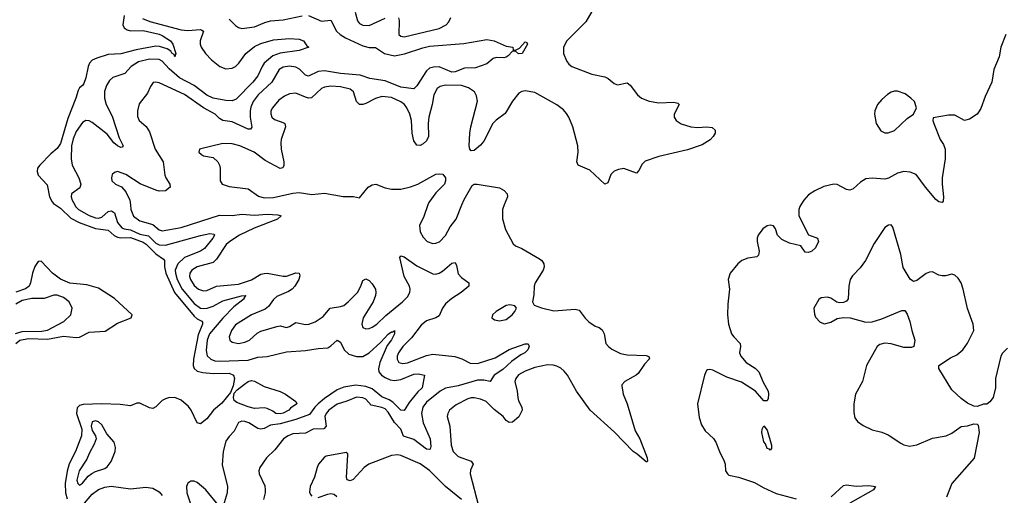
# Model space of a CAD drawing. Header units: inches. Extents: x 1449094 to 1618372, y 389908 to 534307.
# Tile 408 of 494: x 1590654 to 1596840, y 478175 to 481163. Entities that reach past the tile are written whole.
import ezdxf

# ---------------------------------------------------------------- set-up
doc = ezdxf.new("R2010")
doc.units = ezdxf.units.IN
doc.header["$MEASUREMENT"] = 0
doc.layers.add('B5497', color=7, linetype='Continuous')
doc.layers.add('B5498', color=7, linetype='Continuous')

msp = doc.modelspace()

# ---------------------------------------------------------------- linework, layer by layer
at = {"layer": 'B5497', "color": 5}
for points, elevation in [([(1590878.8, 480000), (1590910, 479978.8), (1590976.1, 479916.1), (1591028.1, 479888.1), (1591130, 479850.4), (1591210, 479840.3), (1591248.3, 479808.3), (1591270, 479797.4), (1591290, 479793.6), (1591350, 479794.8), (1591430, 479765), (1591450, 479752.4), (1591510, 479691.5), (1591558.6, 479658.6), (1591563.5, 479650), (1591563.6, 479610), (1591573.3, 479570), (1591627.7, 479450), (1591750, 479300.5), (1591770, 479283.4), (1591799.3, 479270), (1591802, 479262), (1591803.8, 479250), (1591776.3, 479183.7), (1591746.3, 479030), (1591744.6, 478990), (1591750.9, 478970.9), (1591770, 478954.4), (1591805.8, 478945.8), (1591870, 478941.3), (1591970, 478943.6), (1591998.6, 478930), (1592005, 478910), (1591996.3, 478863.7), (1591979.6, 478820.4), (1591924.8, 478755.2), (1591872.2, 478710), (1591830, 478655.8), (1591790, 478625.1), (1591769.6, 478630), (1591731.9, 478710), (1591714.2, 478734.2), (1591670, 478772.2), (1591630, 478789.1), (1591590, 478788.6), (1591570, 478780.8), (1591549.2, 478770), (1591510, 478732.1), (1591490, 478720.9), (1591470, 478725.3), (1591410, 478754.3), (1591390, 478754.6), (1591350, 478736.4), (1591285.7, 478745.7), (1591170, 478749.9), (1591054, 478746), (1591030, 478740.2), (1591015.7, 478724.3), (1591012.4, 478690), (1591044.7, 478590), (1591042.9, 478550), (1591005.5, 478450), (1590965.9, 478374.1), (1590952.8, 478327.2), (1590940.8, 478250), (1590942.2, 478190), (1590953.1, 478153.1)], 420), ([(1591000.1, 480000), (1591005.3, 479990), (1591024.6, 479970), (1591090, 479933.6), (1591130, 479919.2), (1591150, 479916.9), (1591170, 479922.1), (1591210, 479958.9), (1591230, 479961.5), (1591237.9, 479957.9), (1591251.1, 479950), (1591270, 479888.5), (1591295.5, 479855.5), (1591310, 479848.4), (1591350, 479842.4), (1591410, 479815.4), (1591464.4, 479804.4), (1591510, 479759.4), (1591530, 479748.3), (1591570, 479745.9), (1591790, 479806.8), (1591850, 479819), (1591875.6, 479815.6), (1591877.8, 479810), (1591867.1, 479790), (1591814.8, 479725.2), (1591791.1, 479708.9), (1591690, 479669), (1591647, 479630), (1591631.6, 479590), (1591632.6, 479570), (1591644.8, 479530), (1591675.6, 479470), (1591750, 479380.3), (1591790, 479351.9), (1591810, 479347.8), (1591832.4, 479350), (1591870, 479364.4), (1591930, 479397.9), (1592048.7, 479428.7), (1592075.5, 479430), (1592063.7, 479416.3), (1592064.9, 479410), (1592000.9, 479359.1), (1591930, 479287.5), (1591847.6, 479190), (1591831.6, 479150), (1591825.5, 479085.5), (1591832.2, 479052.2), (1591854.7, 479030), (1591880.8, 479020.8), (1591910, 479018.3), (1592090, 479025.2), (1592150, 479043), (1592210, 479047.6), (1592330, 479076.6), (1592450, 479084), (1592530, 479097.3), (1592590, 479101.6), (1592610, 479113.4), (1592650, 479150.3), (1592670, 479137.6), (1592694, 479090), (1592721.6, 479061.6), (1592770, 479046.4), (1592810, 479047.9), (1592850.3, 479069.7), (1592923.4, 479136.6), (1592970, 479186.9), (1592990, 479202.7), (1592998.3, 479201.7), (1593010, 479210.3), (1593010.1, 479190), (1592990, 479151.2), (1592964, 479116), (1592916.8, 479010), (1592907.9, 478970), (1592910.9, 478950), (1592926.7, 478930), (1592950, 478915.1), (1592981.7, 478901.7), (1593010, 478896.6), (1593050, 478901.8), (1593130, 478936.2), (1593159, 478939), (1593198.8, 478930), (1593183.7, 478850), (1593155, 478825), (1593101.2, 478758.8), (1593070, 478708.6), (1593050, 478711.1), (1592999.6, 478759.6), (1592975.8, 478775.8), (1592930, 478793.2), (1592870, 478845.1), (1592830, 478859.6), (1592766.7, 478866.7), (1592690, 478854.3), (1592650, 478837.2), (1592570, 478784.5), (1592528.7, 478750), (1592508, 478730), (1592476.3, 478683.7), (1592388.9, 478651.1), (1592290, 478625.3), (1592230, 478616.9), (1592190, 478595.9), (1592170, 478591.2), (1592150, 478594.7), (1592094, 478630), (1592070, 478638.4), (1592050, 478640.4), (1592030, 478632.6), (1592002, 478578), (1591970, 478544), (1591950, 478514.7), (1591932.1, 478450), (1591927, 478367), (1591960.3, 478230), (1591957, 478190), (1591933.8, 478106.2)], 440), ([(1591350.5, 480000), (1591353.5, 479970), (1591370, 479928.2), (1591410, 479899.4), (1591490, 479875.9), (1591530, 479843.9), (1591550, 479837), (1591670, 479857.4), (1591910, 479935.1), (1591990, 479933.6), (1592050, 479941.6), (1592130, 479934.4), (1592210, 479941.3), (1592276.3, 479936.3), (1592296.4, 479930), (1592273.4, 479910), (1592127.1, 479852.9), (1592036.5, 479810), (1591974.7, 479770), (1591951.8, 479750), (1591890, 479658), (1591870, 479638.4), (1591768.8, 479610), (1591736.1, 479590), (1591722.7, 479570), (1591720.8, 479550), (1591726.6, 479530), (1591750, 479494.2), (1591778.3, 479470), (1591810, 479458.9), (1591830, 479462.9), (1591891.1, 479488.9), (1592030, 479501.6), (1592110, 479529.2), (1592170, 479563.6), (1592190, 479568.9), (1592210.1, 479570.1), (1592310, 479551.8), (1592330, 479552.8), (1592390, 479573.4), (1592410.2, 479570.2), (1592413.7, 479553.7), (1592407.7, 479530), (1592383.9, 479490), (1592365.4, 479470), (1592343.9, 479456.1), (1592270, 479424.6), (1592250, 479406.2), (1592218.4, 479361.6), (1592196.3, 479343.7), (1592110, 479309.8), (1592010, 479245.3), (1591985.2, 479210), (1591971.4, 479170), (1591974.9, 479150), (1591990, 479137.7), (1592030, 479129.4), (1592070, 479136.9), (1592097.4, 479150), (1592146.9, 479193.1), (1592170, 479206.7), (1592270, 479236.6), (1592290, 479239.7), (1592330, 479229.3), (1592350, 479235.5), (1592390, 479260.2), (1592450, 479247.8), (1592470.5, 479249.5), (1592510, 479264.5), (1592560.9, 479299.1), (1592606, 479350), (1592670, 479360.9), (1592690, 479368.7), (1592718.8, 479390), (1592776.5, 479450), (1592798.4, 479490), (1592810, 479524.9), (1592830, 479536), (1592850, 479524.9), (1592870, 479504.6), (1592889.3, 479470), (1592892.9, 479450), (1592890.2, 479430), (1592874.3, 479390), (1592811.9, 479290), (1592803.2, 479250), (1592810.2, 479230.2), (1592830, 479220.8), (1592850, 479222.6), (1592870, 479231.1), (1592897.8, 479250), (1592955.8, 479304.2), (1593060.3, 479390), (1593090, 479422.8), (1593104.6, 479450), (1593107.9, 479470), (1593102.5, 479490), (1593069.2, 479550), (1593043.5, 479670), (1593050, 479680.4), (1593070, 479672.8), (1593150, 479616.6), (1593250, 479567.6), (1593270, 479565.2), (1593290, 479571.3), (1593310, 479582.8), (1593370, 479633.8), (1593390, 479637.1), (1593399.2, 479619.2), (1593410, 479567), (1593430, 479544), (1593475.5, 479510), (1593475.5, 479490), (1593429, 479450), (1593370, 479411.4), (1593330, 479378.8), (1593310.2, 479350), (1593290, 479302.7), (1593270, 479290.7), (1593210, 479272.2), (1593176.5, 479243.5), (1593115.1, 479164.9), (1593062.5, 479110), (1593033.5, 479070), (1593025.9, 479050), (1593025.4, 479030), (1593035.8, 479010), (1593062.4, 479002.4), (1593090, 479006.7), (1593210, 479054.5), (1593250, 479062.8), (1593387.9, 479047.9), (1593433.3, 479033.3), (1593484.8, 479004.8), (1593530, 479004), (1593641.6, 479038.4), (1593730, 479090.8), (1593830, 479126.7), (1593850, 479127.3), (1593856.1, 479110), (1593848, 479090), (1593827.6, 479070), (1593802.2, 479057.8), (1593743.5, 479016.5), (1593690, 478965.5), (1593635.8, 478930), (1593610.2, 478889.8), (1593570, 478899.5), (1593530, 478898.9), (1593410, 478862.4), (1593330, 478848), (1593296.3, 478830), (1593210, 478760.2), (1593187.9, 478730), (1593178.1, 478690), (1593190.1, 478630), (1593232.7, 478530), (1593237.1, 478482.9), (1593234.4, 478465.6), (1593230, 478462.3), (1593210, 478466.1), (1593130, 478525.9), (1593066.1, 478546.1), (1593048.2, 478590), (1593010, 478633.6), (1592970, 478697.3), (1592950, 478717.9), (1592930, 478727.7), (1592862.5, 478742.5), (1592830, 478778.3), (1592810, 478788.4), (1592770, 478791), (1592710, 478766), (1592650, 478747.6), (1592596.1, 478710), (1592579.8, 478690), (1592571.8, 478670), (1592579.8, 478610), (1592566.3, 478593.7), (1592497.3, 478590), (1592450, 478566.6), (1592370, 478560.8), (1592340.9, 478550), (1592311.3, 478530), (1592258.5, 478461.5), (1592206, 478410), (1592163.7, 478350), (1592157, 478330), (1592158.7, 478310), (1592193.9, 478233.9), (1592197, 478210), (1592196.5, 478190), (1592185.3, 478150)], 460), ([(1593219.7, 480000), (1593193.3, 479926.7), (1593166.7, 479870), (1593170.3, 479830), (1593190, 479796.4), (1593215.5, 479770), (1593250, 479757.7), (1593270, 479759), (1593292.2, 479767.8), (1593330, 479806.7), (1593359.2, 479860.8), (1593395.8, 479910), (1593433, 480000)], 480), ([(1593699.1, 480000), (1593687.1, 479970), (1593686.9, 479913.1), (1593706.1, 479846.1), (1593755.8, 479755.8), (1593770, 479743), (1593810, 479726), (1593921.3, 479661.3), (1593934.9, 479650), (1593947, 479630), (1593950.3, 479610), (1593943.6, 479590), (1593893.1, 479510), (1593886, 479490), (1593885.1, 479434.9), (1593875.5, 479390), (1593886, 479370), (1593932.2, 479352.2), (1594010, 479334), (1594144.8, 479344.8), (1594170, 479339.1), (1594207.3, 479287.3), (1594230, 479265.5), (1594270, 479237.6), (1594294.8, 479230), (1594314.4, 479214.4), (1594325.5, 479190), (1594338, 479130), (1594353.4, 479110), (1594374.1, 479094.1), (1594430, 479067), (1594470, 479058.4), (1594590, 479054.4), (1594607.3, 479047.3), (1594612.1, 479032.1), (1594580.4, 478999.6), (1594539.5, 478940.5), (1594528, 478930), (1594456.4, 478890), (1594437.4, 478870), (1594437.2, 478862.8), (1594446.9, 478810), (1594470.9, 478750.9), (1594521.4, 478581.4), (1594550.2, 478530), (1594596.5, 478410), (1594599.1, 478390), (1594594.7, 478385.3), (1594590, 478384.7), (1594534.5, 478434.5), (1594508.4, 478450), (1594391.3, 478571.3), (1594238.1, 478710), (1594152.7, 478830), (1594096.5, 478930), (1594075.6, 478955.6), (1594054.5, 478974.5), (1594030, 478987.4), (1594006.1, 478993.9), (1593970, 478995.8), (1593890, 478978), (1593830, 478955.4), (1593788.3, 478931.7), (1593771.1, 478910), (1593766.2, 478890), (1593780.5, 478830), (1593783.2, 478790), (1593788.6, 478768.6), (1593810.2, 478730), (1593811.9, 478710), (1593790, 478668.2), (1593750, 478635.1), (1593730, 478632), (1593710, 478645.7), (1593691.1, 478671.1), (1593634.6, 478714.6), (1593584.2, 478764.2), (1593550, 478779.8), (1593510, 478788.7), (1593490, 478788.7), (1593470, 478782.4), (1593396.7, 478743.3), (1593355.8, 478710), (1593344.2, 478690), (1593339.5, 478670), (1593356.5, 478610), (1593366, 478490), (1593378.4, 478450), (1593410, 478419.8), (1593490.3, 478390), (1593504.2, 478370), (1593486.3, 478333.7), (1593484.8, 478310), (1593536.3, 478110)], 480), ([(1595562.5, 480000), (1595556.6, 479990), (1595548.6, 479970), (1595549.3, 479930), (1595610, 479811.3), (1595666, 479790), (1595674, 479770), (1595654, 479730), (1595630.8, 479710), (1595610, 479700.9), (1595590, 479703.7), (1595562, 479742), (1595490, 479759.3), (1595442.6, 479782.6), (1595416.4, 479810), (1595402, 479850), (1595390, 479867.3), (1595370, 479872), (1595350, 479868.2), (1595323.1, 479850), (1595294.9, 479810), (1595288.1, 479790), (1595286.9, 479770), (1595299.6, 479710), (1595296.7, 479683.3), (1595285.8, 479674.1), (1595230, 479664.8), (1595190.6, 479650), (1595166, 479630), (1595118.4, 479570), (1595105.5, 479530), (1595114, 479470), (1595104, 479376), (1595102.4, 479310), (1595108, 479250), (1595126, 479190), (1595140.2, 479170), (1595181.3, 479130), (1595183.9, 479110), (1595177.5, 479070), (1595185.8, 479050), (1595219.3, 479010), (1595274.4, 478974.4), (1595298.8, 478950), (1595325.3, 478885.3), (1595356.1, 478830), (1595359.7, 478810), (1595356.3, 478783.7), (1595350, 478768), (1595330, 478769), (1595277.2, 478830), (1595190, 478886.9), (1595097.3, 478917.3), (1595010, 478961), (1594990, 478966.6), (1594976.7, 478963.3), (1594970, 478959.5), (1594957.8, 478930), (1594913.7, 478750), (1594923.2, 478663.2), (1594937.4, 478617.4), (1594961.3, 478581.3), (1595012.6, 478532.6), (1595029.1, 478510), (1595050.2, 478450), (1595080.3, 478390), (1595086.3, 478370), (1595089.2, 478329.2), (1595100.5, 478310), (1595110, 478302.4), (1595169.7, 478290.3), (1595270, 478256.1), (1595324.6, 478224.6), (1595407.6, 478187.6), (1595532.6, 478152.6)], 520), ([(1596859.5, 479100.5), (1596830, 479069.2), (1596819.3, 479050), (1596784.9, 478910), (1596785.5, 478850), (1596770.4, 478789.6), (1596750, 478762), (1596730, 478748.7), (1596710, 478748.7), (1596670, 478733.2), (1596650, 478736), (1596610, 478755.1), (1596570, 478783.7), (1596510, 478837.2), (1596429, 478971), (1596429.2, 478990.8), (1596502, 479038), (1596542, 479058), (1596579.3, 479090), (1596609.6, 479130.3), (1596649.2, 479210), (1596645.2, 479250), (1596610, 479348.7), (1596583, 479470), (1596569.7, 479509.7), (1596550, 479539.3), (1596530, 479557.2), (1596510, 479565.2), (1596470, 479553.2), (1596450, 479553.2), (1596430, 479557.2), (1596390, 479579), (1596370, 479577.2), (1596350, 479569), (1596290, 479524), (1596270, 479519), (1596263.2, 479523.2), (1596250, 479534), (1596205.8, 479605.8), (1596190, 479688.7), (1596140.2, 479860.2), (1596130, 479874), (1596113.2, 479873.2), (1596090, 479857), (1596022.4, 479757.6), (1595969.2, 479650), (1595935.9, 479604.1), (1595886.2, 479553.8), (1595872.9, 479530), (1595863.1, 479490), (1595860.4, 479410), (1595850, 479395.1), (1595830, 479386.3), (1595805.3, 479385.3), (1595788.3, 479388.3), (1595750, 479414), (1595730, 479419.5), (1595690, 479416), (1595674.4, 479405.6), (1595644, 479350), (1595647.1, 479312.9), (1595655.2, 479295.2), (1595683.4, 479263.4), (1595710, 479253), (1595750, 479263), (1595790, 479285.5), (1595830, 479292.9), (1595872, 479290), (1595970, 479263.8), (1596010, 479265.5), (1596070, 479283), (1596196.9, 479336.9), (1596216, 479336), (1596230, 479314), (1596247.1, 479267.1), (1596258.8, 479210), (1596278.8, 479150), (1596272, 479110), (1596256.8, 479103.2), (1596210, 479102.9), (1596130, 479127), (1596090, 479132), (1596058, 479122), (1596042, 479110), (1595975.5, 478990), (1595950.4, 478890), (1595905.7, 478810), (1595894.6, 478750), (1595894.9, 478694.9), (1595901.7, 478661.7), (1595918, 478638), (1595953.6, 478613.6), (1596010, 478586.3), (1596071.3, 478571.3), (1596110, 478556), (1596190, 478502), (1596210, 478492.4), (1596245, 478484.9), (1596290, 478491.5), (1596390, 478534.3), (1596475.3, 478550), (1596510, 478565.5), (1596570, 478606.8), (1596610, 478610.8), (1596650, 478624.7), (1596670, 478622), (1596675.3, 478615.3), (1596682.8, 478570), (1596650.4, 478409.6), (1596510.5, 478249.5), (1596477.2, 478162.8)], 540), ([(1590629.9, 479130), (1590655.8, 479150), (1590710, 479161), (1590830, 479157), (1590930, 479175.1), (1591010, 479167.2), (1591030, 479169.6), (1591090, 479201.2), (1591192.5, 479207.5), (1591270, 479257.2), (1591354.7, 479290), (1591360.5, 479310), (1591250, 479412.7), (1591150, 479476.7), (1591076.7, 479496.7), (1590970, 479508.7), (1590910, 479532.2), (1590861, 479570), (1590790, 479646.3), (1590770, 479643.1), (1590750, 479613.3), (1590735.2, 479570), (1590723.1, 479510), (1590713.2, 479490), (1590690, 479472.2), (1590629.3, 479450.7)], 420), ([(1590628.7, 479191.3), (1590670, 479203.6), (1590792.6, 479207.4), (1590830, 479213.3), (1590931.9, 479268.1), (1590975.1, 479310), (1590983.6, 479350), (1590966, 479390), (1590930, 479418.7), (1590890, 479432.9), (1590870, 479433.1), (1590808.7, 479411.3), (1590731.3, 479411.3), (1590670, 479398.1), (1590630, 479376)], 440), ([(1593430, 478148.3), (1593329.9, 478229.9), (1593230, 478330.7), (1593170, 478372.1), (1593050, 478425.3), (1593030, 478430.6), (1592990, 478425.2), (1592848.6, 478371.4), (1592818.7, 478350), (1592750, 478274.5), (1592730, 478265.6), (1592712.1, 478272.1), (1592706.9, 478286.9), (1592716, 478430), (1592715.5, 478435.5), (1592704.7, 478444.7), (1592579.6, 478420.4), (1592567.3, 478412.7), (1592532.2, 478370), (1592522.6, 478350), (1592506, 478290), (1592479.5, 478230), (1592475.9, 478195.9), (1592480.9, 478180.9), (1592490.5, 478170.5)], 480), ([(1591910, 478106), (1591823.1, 478210), (1591770, 478254.8), (1591750, 478263.5), (1591730, 478264.2), (1591710, 478252), (1591702.3, 478230), (1591705, 478190), (1591732.8, 478110)], 440), ([(1595753.3, 478166.7), (1595830, 478238), (1595850, 478240.9), (1595910, 478232.4), (1595990, 478238), (1596030.8, 478230), (1596019.1, 478210), (1595870, 478126.9)], 520), ([(1591050, 478111.9), (1591110, 478183.2), (1591150, 478212.5), (1591190, 478227.5), (1591230, 478232.5), (1591350, 478216.6), (1591447.3, 478227.3), (1591490, 478220.2), (1591530, 478196.5), (1591550, 478173.4)], 420), ([(1592530, 478162.4), (1592590, 478183.1), (1592610, 478186), (1592630, 478182), (1592646.9, 478166.9)], 480)]:
    msp.add_lwpolyline(points, dxfattribs=dict(at, elevation=elevation))
for points, elevation in [([(1593732.9, 479372.9), (1593710, 479367.6), (1593647.7, 479330), (1593624, 479310), (1593621, 479290), (1593637.3, 479277.3), (1593670, 479270.6), (1593710, 479279.3), (1593749.4, 479310), (1593766, 479330), (1593775.3, 479350), (1593764.7, 479364.7)], 480), ([(1592290, 478688), (1592264.2, 478690), (1592244.8, 478704.8), (1592210, 478720.9), (1592190, 478723.9), (1592130, 478720.2), (1592090, 478730.6), (1592018.6, 478758.6), (1592001.2, 478770), (1591997, 478790), (1592002.9, 478817.1), (1592021.5, 478838.5), (1592065.9, 478874.1), (1592090, 478890.1), (1592110, 478896.2), (1592130, 478892.9), (1592190, 478858.7), (1592290, 478827.3), (1592324.7, 478810), (1592390, 478764.7), (1592396.3, 478750), (1592356.7, 478723.3), (1592346, 478710), (1592310, 478691.2)], 420), ([(1591130, 478642.7), (1591110, 478637.4), (1591104.4, 478610), (1591110, 478582.6), (1591130.4, 478550), (1591134.9, 478530), (1591123.1, 478496.9), (1591090, 478438.7), (1591077.3, 478402.7), (1591027.8, 478330), (1591013, 478270), (1591019, 478250), (1591030, 478239.6), (1591050, 478251.5), (1591085.4, 478294.6), (1591107, 478313), (1591130, 478325.6), (1591190, 478343.9), (1591205.1, 478354.9), (1591230, 478388), (1591254, 478450), (1591256.4, 478476.4), (1591247, 478510), (1591202.5, 478562.5), (1591170, 478618.7), (1591150, 478636.1)], 440), ([(1595370, 478458), (1595364.7, 478464.7), (1595350, 478469.2), (1595339.5, 478499.5), (1595329.6, 478510.4), (1595317.2, 478570), (1595319, 478590), (1595330, 478612), (1595350, 478584.7), (1595378.8, 478490), (1595378, 478470)], 520)]:
    msp.add_lwpolyline(points, close=True, dxfattribs=dict(at, elevation=elevation))
at = {"layer": 'B5498', "color": 5}
for points, elevation in [([(1594250, 481213.6), (1594210.9, 481150), (1594091.1, 481030), (1594071.2, 480990), (1594071.4, 480950), (1594090, 480904.4), (1594104.5, 480884.5), (1594122.4, 480870), (1594250, 480820.9), (1594330, 480803.7), (1594352.7, 480792.7), (1594390, 480761.6), (1594410, 480754.4), (1594470, 480766.4), (1594490, 480752.7), (1594536.3, 480690), (1594561, 480670), (1594610, 480652), (1594670, 480641.7), (1594764.9, 480644.9), (1594790, 480638.8), (1594797.3, 480630), (1594765.3, 480570), (1594766.4, 480550), (1594779.3, 480530), (1594809.4, 480509.4), (1594870, 480490.2), (1594914.5, 480485.5), (1594970.2, 480490.2), (1595005.5, 480485.5), (1595023.8, 480470), (1595024.4, 480450), (1595011.6, 480428.4), (1594991.7, 480408.3), (1594942.8, 480377.3), (1594850, 480344.8), (1594670, 480303.5), (1594584.8, 480275.2), (1594564.5, 480255.5), (1594544.6, 480215.4), (1594530, 480199.5), (1594450, 480228), (1594417.2, 480222.8), (1594390, 480211.5), (1594369.2, 480190.8), (1594350, 480139), (1594330, 480129.6), (1594237.1, 480217.1), (1594162.7, 480250), (1594155.6, 480270), (1594164.2, 480330), (1594161.7, 480370), (1594129.9, 480490), (1594105.2, 480550), (1594090, 480574.6), (1594070, 480597.3), (1594030, 480628.3), (1593890, 480705.8), (1593830, 480716.4), (1593810, 480712.3), (1593790, 480700.5), (1593750, 480651.3), (1593705.2, 480574.8), (1593647.7, 480532.3), (1593628, 480510), (1593570, 480399.5), (1593550, 480374), (1593510, 480340.9), (1593490, 480339), (1593482.7, 480350), (1593478.4, 480370), (1593481.7, 480450), (1593488.4, 480490), (1593530.7, 480650.7), (1593525, 480685), (1593510.9, 480710), (1593474.9, 480734.9), (1593429.9, 480749.9), (1593330, 480752.7), (1593296.1, 480743.9), (1593276.9, 480730), (1593255.4, 480690), (1593246.3, 480630), (1593224.6, 480550), (1593221, 480510), (1593222.8, 480430), (1593210, 480401.6), (1593190, 480383), (1593170, 480373.6), (1593150, 480374.5), (1593130, 480401.2), (1593119.7, 480450), (1593115.9, 480530), (1593106, 480570), (1593087.5, 480610), (1593071.5, 480630), (1593050, 480646.9), (1592990, 480673.3), (1592930, 480679.9), (1592890, 480667.1), (1592830, 480637), (1592810, 480630.6), (1592790, 480630.8), (1592769.9, 480649.9), (1592750.7, 480710), (1592730, 480726.3), (1592670, 480742.2), (1592610, 480746.4), (1592570, 480739.6), (1592550, 480730.5), (1592487.2, 480672.8), (1592470, 480669.8), (1592450, 480675.4), (1592390, 480700.7), (1592350, 480697.4), (1592318.1, 480681.9), (1592283.2, 480656.8), (1592242, 480610), (1592233.2, 480590), (1592231.4, 480571.4), (1592238.3, 480550), (1592255.8, 480535.8), (1592314.9, 480514.9), (1592320.3, 480510), (1592325.2, 480490), (1592297.6, 480410), (1592294.6, 480390), (1592297.6, 480350), (1592313.6, 480270), (1592313.8, 480246.2), (1592308.1, 480231.9), (1592290, 480227.8), (1592197.5, 480277.5), (1592127.6, 480330), (1592037, 480370), (1591990, 480383.5), (1591930, 480384.5), (1591784.7, 480350), (1591781, 480330), (1591795.9, 480315.9), (1591808.8, 480308.8), (1591870, 480297), (1591900.3, 480270), (1591910.3, 480250), (1591913.4, 480230), (1591914.9, 480150), (1591927.3, 480130), (1591970, 480116), (1592090, 480099.6), (1592154.6, 480054.6), (1592190, 480044), (1592250, 480046), (1592370, 480074), (1592410, 480078.4), (1592490, 480065.5), (1592570, 480073.2), (1592686.9, 480053.1), (1592752.5, 480052.5), (1592790, 480044.7), (1592844.7, 480110), (1592870, 480125.5), (1592891, 480130), (1592950, 480106.4), (1592990, 480098.2), (1593050, 480098.9), (1593110, 480112.9), (1593155.1, 480130), (1593270, 480192.2), (1593290, 480195.8), (1593311.9, 480191.9), (1593330.6, 480170), (1593330.5, 480150), (1593322.4, 480130), (1593270, 480075.1), (1593225.1, 480014.9), (1593219.7, 480000)], 480), ([(1592761.8, 481210), (1592775.9, 481155.9), (1592790, 481139.1), (1592810, 481128.6), (1592850, 481125.8), (1592950, 481172.6)], 480), ([(1591311, 481190), (1591303.3, 481130), (1591311.7, 481111.7), (1591330, 481098.6), (1591350, 481093.3), (1591430, 481094.6), (1591530, 481071.3), (1591550, 481062.7), (1591602.3, 481030), (1591616.9, 481010), (1591636.3, 480950), (1591630, 480929.6), (1591625.4, 480945.4), (1591610, 480952.7), (1591604.7, 480964.7), (1591580.2, 480980.2), (1591533.9, 480993.9), (1591510, 480995.7), (1591386.7, 480973.3), (1591290, 480949), (1591210, 480944.5), (1591138.4, 480921.6), (1591110, 480907.9), (1591093.7, 480890), (1591083.9, 480870), (1591070, 480798), (1591057.4, 480762.6), (1591050, 480749.6), (1591030, 480735.8), (1591021.6, 480718.4), (1591008.1, 480670), (1590957.2, 480542.8), (1590910, 480385.8), (1590890, 480353.2), (1590850, 480321.4), (1590781.1, 480250), (1590767.2, 480230), (1590763.9, 480210), (1590770, 480186.5), (1590826.3, 480126.3), (1590841.6, 480050), (1590858.5, 480018.5), (1590867.6, 480007.6), (1590878.8, 480000)], 420), ([(1591425.2, 481170), (1591471.6, 481151.6), (1591670, 481099), (1591710, 481096), (1591790, 481101.2), (1591798.1, 481098.1), (1591808.7, 481090), (1591788.1, 481030), (1591787.4, 481010), (1591794.4, 480990), (1591822.3, 480950), (1591859.3, 480910), (1591911.3, 480870), (1591950, 480854.2), (1591990, 480859), (1592010.6, 480869.4), (1592031.7, 480890), (1592074.3, 480950), (1592130, 480993.7), (1592170, 481014), (1592250, 481035.9), (1592350, 481044.9), (1592410, 481041.3), (1592437.3, 481030), (1592458.8, 480998.8), (1592471.3, 480990), (1592411.3, 480970), (1592290, 480952), (1592243.9, 480936.1), (1592190.6, 480890), (1592177.2, 480870), (1592151.2, 480810), (1592119.8, 480770), (1592015.2, 480664.8), (1591990, 480652.6), (1591950, 480654.8), (1591870, 480670.8), (1591830, 480688.7), (1591750, 480749.1), (1591658.6, 480798.6), (1591593.5, 480853.5), (1591550, 480901.9), (1591530, 480913.1), (1591470, 480915.3), (1591401.1, 480898.9), (1591354.5, 480870), (1591315.1, 480824.9), (1591240.2, 480799.8), (1591218.6, 480781.4), (1591199, 480750), (1591187.9, 480712.1), (1591187.3, 480670), (1591197.9, 480630), (1591236.5, 480556.5), (1591280.1, 480420.1), (1591305.5, 480370), (1591298, 480362), (1591290, 480361.1), (1591269.8, 480370), (1591245.6, 480390), (1591203.4, 480443.4), (1591110, 480518), (1591090, 480528.7), (1591070, 480529.8), (1591050, 480517.3), (1591010, 480460.5), (1590990, 480415.1), (1590981, 480370), (1590977.4, 480290), (1590983.8, 480250), (1591026, 480170), (1591037.8, 480130), (1591032.7, 480107.3), (1590980.3, 480070), (1590978.8, 480050), (1590984.6, 480030), (1591000.1, 480000)], 440), ([(1592470, 481188.7), (1592550, 481153.6), (1592610, 481159), (1592644.4, 481090), (1592667.8, 481070), (1592702, 481050), (1592810, 480997.8), (1592850, 480989), (1592890, 480987.8), (1592946.3, 480950), (1593010, 480937), (1593072.4, 480947.6), (1593186.4, 480986.4), (1593230, 480996.2), (1593445.5, 481014.5), (1593590, 481039.5), (1593636, 481030), (1593710, 480996.3), (1593752, 480990), (1593754, 480974), (1593770, 480972), (1593795.3, 480984.7), (1593830, 481024.7), (1593839.8, 481019.8), (1593844.7, 481010), (1593812, 480950), (1593789, 480949), (1593770, 480966), (1593750, 480966), (1593723.6, 480936.4), (1593710, 480928), (1593696, 480924), (1593650, 480926), (1593630, 480919.3), (1593590, 480884.7), (1593518.7, 480861.3), (1593450, 480857.8), (1593390, 480834.5), (1593370, 480832.5), (1593290, 480866.2), (1593254.2, 480865.8), (1593230, 480858.5), (1593210, 480841.8), (1593150, 480748.4), (1593130, 480728.9), (1593050, 480738.8), (1592950, 480778.4), (1592853.8, 480793.8), (1592793.8, 480813.8), (1592670, 480825.4), (1592570, 480841.2), (1592530, 480837.8), (1592470, 480808), (1592450, 480814.8), (1592413.2, 480853.2), (1592390, 480864.5), (1592350, 480870.9), (1592310, 480864.1), (1592285.6, 480850), (1592237.6, 480770), (1592152.7, 480690), (1592121.6, 480650), (1592106.3, 480613.7), (1592101.7, 480590), (1592102.3, 480550), (1592112.4, 480487.6), (1592104.9, 480475.1), (1592090, 480475.3), (1591990, 480521.9), (1591930, 480530.6), (1591910, 480542.4), (1591882.8, 480570), (1591808.5, 480608.5), (1591690, 480692.1), (1591530, 480765.4), (1591510, 480771.3), (1591492.3, 480767.7), (1591476.1, 480743.9), (1591458.2, 480701.8), (1591405.3, 480634.7), (1591394.9, 480590), (1591395.1, 480555.1), (1591405.3, 480530), (1591450, 480492), (1591470, 480459.3), (1591506, 480350), (1591556.5, 480270), (1591566.9, 480186.9), (1591572.2, 480170), (1591598.3, 480130), (1591600.3, 480110), (1591570, 480089), (1591530, 480086.5), (1591510, 480091.5), (1591411, 480131), (1591320.9, 480190), (1591270, 480209.5), (1591250, 480203.7), (1591236.3, 480190), (1591230.5, 480170), (1591234, 480150), (1591256, 480130), (1591293.1, 480113.1), (1591321.4, 480081.4), (1591347.5, 480030), (1591350.5, 480000)], 460), ([(1591970, 481167), (1592010, 481126.7), (1592030, 481113.1), (1592050, 481107.6), (1592130, 481118.4), (1592194.6, 481145.4), (1592230, 481155.3), (1592310, 481161.1), (1592430, 481187.3)], 460), ([(1593033.7, 481173.7), (1593038.4, 481158.4), (1593037, 481070), (1593050, 481058.9), (1593070, 481054.7), (1593290, 481107.9), (1593333, 481130), (1593351.2, 481148.8), (1593363.3, 481176.7)], 480), ([(1596850.3, 481070), (1596819.5, 480990), (1596808.2, 480930), (1596774.9, 480850), (1596761.3, 480770), (1596719.9, 480680.1), (1596693.8, 480606.2), (1596678.8, 480581.2), (1596670, 480569), (1596621.4, 480538.6), (1596590.6, 480529.4), (1596530, 480564), (1596490, 480564), (1596394, 480546), (1596392, 480530), (1596398, 480510), (1596438, 480410), (1596459, 480379), (1596468.4, 480350), (1596468.8, 480290), (1596449.1, 480170), (1596449.1, 480129.1), (1596458.4, 480050), (1596456.3, 480023.7), (1596450, 480015.3), (1596430, 480019.3), (1596410, 480034.5), (1596346, 480110), (1596287.3, 480190), (1596250, 480206.2), (1596208.7, 480208.7), (1596170, 480198.4), (1596112.3, 480167.7), (1596090, 480161.8), (1596010, 480167.1), (1595970, 480162.4), (1595936.9, 480143.1), (1595890, 480100.5), (1595870, 480092.8), (1595850, 480095.8), (1595790, 480128.3), (1595769.7, 480129.7), (1595705.8, 480114.2), (1595650, 480088.2), (1595610, 480062.9), (1595580.2, 480030), (1595562.5, 480000)], 520), ([(1593433, 480000), (1593446.7, 480033.3), (1593497.5, 480122.5), (1593510, 480130.8), (1593529.3, 480130.7), (1593670, 480106), (1593698.8, 480090), (1593717.3, 480070), (1593719.1, 480050), (1593699.1, 480000)], 480)]:
    msp.add_lwpolyline(points, dxfattribs=dict(at, elevation=elevation))
at = {"layer": 'B5498', "color": 5, "elevation": 520}
msp.add_lwpolyline([(1596150, 480714.5), (1596130, 480707), (1596106.3, 480693.7), (1596070, 480661.6), (1596044.2, 480630), (1596027.2, 480590), (1596024.2, 480570), (1596035.6, 480510), (1596065.4, 480465.4), (1596090, 480452.9), (1596110, 480452.6), (1596150, 480466), (1596230, 480541.6), (1596269, 480570), (1596289, 480610), (1596275.3, 480650), (1596254, 480670), (1596217.1, 480697.1), (1596170, 480714)], close=True, dxfattribs=at)

doc.saveas('drawing.dxf')
